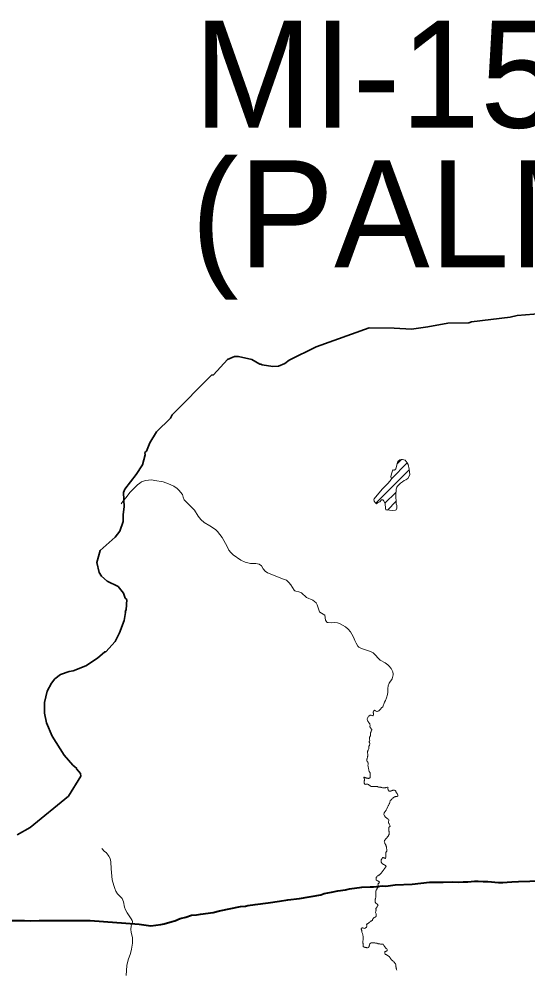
# Model space of a CAD drawing. Extents: x 553962 to 842807, y 8883888 to 9032388.
# Drawn here: x 608828 to 611203, y 8911854 to 8916296 of the extents above; entities that cross this region are included whole.
import ezdxf

# ---------------------------------------------------------------- set-up
doc = ezdxf.new("R2010")
doc.units = 0
doc.header["$LTSCALE"] = 160
doc.linetypes.add('LONG_DASH_SHORT_DASH', pattern=[9.9, 6, -1.2, 1.5, -1.2])
doc.layers.add('6', color=7, linetype='Continuous', lineweight=13)

msp = doc.modelspace()

# ---------------------------------------------------------------- linework, layer by layer
at = {"layer": '6'}
for p, q in [((610592.8, 8914218.2), (610613.2, 8914238.6)), ((610494, 8914034.6), (610649.5, 8914190.1)), ((610565.7, 8914148.7), (610640.2, 8914223.2)), ((610536, 8914034.2), (610587.2, 8914085.3)), ((610547.2, 8914002.9), (610587.8, 8914043.4))]:
    msp.add_line(p, q, dxfattribs=at)
at = {"layer": '6', "linetype": 'LONG_DASH_SHORT_DASH', "lineweight": 35}
for points in [[(609417, 8914259.9), (609414.5, 8914271.5), (609423.4, 8914278), (609438.5, 8914317.1), (609470.2, 8914368), (609534.8, 8914432.1), (609542.7, 8914447.8), (609726.2, 8914632.2), (609735.6, 8914633.7), (609801.8, 8914705.2), (609834.3, 8914720.4), (609853.1, 8914720.4), (609915.1, 8914705.6), (609951.4, 8914683.3), (609956.6, 8914684.2), (609962.2, 8914680.3), (610012.3, 8914673.4), (610039, 8914675), (610068.6, 8914686.7), (610088.4, 8914702.4), (610215.4, 8914764.3), (610462.8, 8914853.2), (610579.4, 8914851.9), (610659.1, 8914847.2), (610736.4, 8914857.9), (610829, 8914875.5), (610927.4, 8914877.4), (610939, 8914881.5), (611120.3, 8914903.8), (611152.1, 8914910.7), (611312, 8914924.8)], [(608819.6, 8912485.1), (608880, 8912519.3), (609058.8, 8912666.4), (609116.5, 8912759.3), (609114.9, 8912772.6), (609096.2, 8912793.6), (609097.3, 8912795.6), (609078.6, 8912811.8), (609038.2, 8912857.6), (608983.3, 8912946.8), (608956.3, 8913009.1), (608946.9, 8913054.2), (608947.5, 8913104.1), (608959.7, 8913156.7), (608979, 8913193.9), (608994.6, 8913214.2), (609021.3, 8913233.8), (609062.8, 8913248.6), (609080.9, 8913251), (609139.7, 8913275.3), (609195.1, 8913310.8), (609228, 8913340.4), (609232.6, 8913340.3), (609276.6, 8913389.1), (609297.3, 8913429.6), (609318.1, 8913487), (609324.7, 8913524.3), (609323.1, 8913528.6), (609328.6, 8913536.8), (609332, 8913584.8), (609323.1, 8913590.8), (609315.6, 8913614.7), (609290.5, 8913645.2), (609240.2, 8913670.2), (609212.4, 8913694.1), (609201.8, 8913711), (609190.8, 8913757.9), (609207.3, 8913814.3), (609277.5, 8913876.2), (609298.7, 8913903.7), (609314.4, 8913949), (609314.4, 8913981.9), (609319.5, 8914018.2), (609315.7, 8914084.9), (609322.5, 8914099.7), (609375.2, 8914169.3), (609404.5, 8914214.5), (609417, 8914259.9)]]:
    msp.add_lwpolyline(points, dxfattribs=at)
at = {"layer": '6'}
for points in [[(610550.1, 8914128.2), (610522.6, 8914099.6), (610485.2, 8914054.4), (610484.5, 8914051.4), (610485.8, 8914043.6), (610490.9, 8914038.7), (610495.7, 8914032.3), (610498.2, 8914032.8), (610503.2, 8914038.6), (610511.3, 8914041.6), (610520, 8914049.9), (610522.6, 8914050.8), (610526.2, 8914050.7), (610528.6, 8914048), (610536.9, 8914032.6), (610538.2, 8914010.4), (610539.8, 8914005.3), (610541.1, 8914003.4), (610572.1, 8914000.6), (610584.6, 8914001.8), (610587.4, 8914003), (610591.6, 8914010.9), (610591.8, 8914024.6), (610588.8, 8914032.4), (610588, 8914036.4), (610586.7, 8914070.3), (610587.8, 8914099.9), (610590.6, 8914109.6), (610593.7, 8914113.9), (610608, 8914127.7), (610618.3, 8914134.6), (610625.4, 8914140.7), (610632.9, 8914144.4), (610642.7, 8914150.8), (610652.1, 8914166.7), (610649.1, 8914194), (610643.6, 8914215.7), (610640.1, 8914223.4), (610630.2, 8914235.9), (610618.4, 8914238.7)], [(610618.4, 8914238.7), (610613.1, 8914238.6), (610606, 8914236.5), (610596.3, 8914228.7), (610594.6, 8914224.8), (610586.9, 8914195.9), (610580.3, 8914189.7), (610574.4, 8914190.9), (610570.6, 8914185.2), (610568.3, 8914176.6), (610564.4, 8914166.3), (610563.7, 8914158.5), (610565.8, 8914148.4), (610564.8, 8914145.3), (610550.1, 8914128.2)], [(609417.9, 8914140.3), (609432.3, 8914143), (609446.8, 8914143.1), (609462, 8914141.3), (609500.2, 8914133.9), (609525, 8914125.2), (609551.2, 8914114.5), (609565.8, 8914103.2), (609574.5, 8914094.8), (609590.7, 8914075.3), (609593.5, 8914063.3), (609599.2, 8914050.6), (609647.6, 8914002.6), (609664.4, 8913973.8), (609675.8, 8913959.2), (609691.7, 8913944.3), (609718.8, 8913929.2), (609744.3, 8913912.2), (609754.5, 8913902), (609775.4, 8913874.4), (609799.6, 8913831.8), (609808, 8913815.2), (609816.3, 8913803.9), (609827.9, 8913793.1), (609863.5, 8913769.2), (609883, 8913759.4), (609908.5, 8913753.4), (609934, 8913752.3), (609948.3, 8913750), (609960, 8913741.4), (609967.7, 8913728.2), (609976.3, 8913717.3), (609987.7, 8913708.8), (610063.1, 8913680.4), (610075.6, 8913674.7), (610087.9, 8913664), (610096.3, 8913653.3), (610112.7, 8913629.2), (610116, 8913625.7), (610120.4, 8913623.2), (610133.8, 8913620.9), (610145.7, 8913616.5), (610170.2, 8913594.9), (610199.2, 8913582.2), (610214.4, 8913569.6), (610219.3, 8913560.4), (610223.4, 8913545.4), (610230.4, 8913527.1), (610232.1, 8913525.3), (610240.4, 8913521), (610255.3, 8913511.4), (610259.1, 8913488.4), (610261.4, 8913484.1), (610266.4, 8913478.2), (610271.4, 8913476.7), (610286, 8913476.2), (610299.6, 8913477.2), (610314.8, 8913475.2), (610327.5, 8913471.4), (610351.4, 8913457.7), (610364.5, 8913445.8), (610374.8, 8913433.9), (610381.7, 8913423.5), (610381.7, 8913423.5), (610389.1, 8913409.2)], [(609304.8, 8914031.3), (609316.3, 8914047), (609328.2, 8914061), (609345.4, 8914085), (609380.9, 8914119.9), (609391.6, 8914128.4), (609400.3, 8914134.1), (609417.9, 8914140.3)], [(610389.1, 8913409.2), (610395.4, 8913393.2), (610401.3, 8913381.1), (610409.7, 8913367.4), (610414, 8913362.1), (610427.1, 8913356), (610453.7, 8913346.8), (610468.8, 8913342.4), (610480.8, 8913335.7), (610492.2, 8913325.5), (610503.7, 8913311.6), (610513.8, 8913301.2), (610536.1, 8913288.8), (610548.6, 8913279.7), (610553.6, 8913275), (610564.1, 8913262.7), (610572.3, 8913247.7), (610574, 8913236.7), (610573.8, 8913232.5), (610569.3, 8913214.6), (610556.1, 8913194.1), (610551.1, 8913181.3), (610549.8, 8913168.7), (610549.5, 8913152.5), (610547.4, 8913140.6), (610543.5, 8913125.3), (610537.7, 8913112.6), (610533.2, 8913105.3), (610525.4, 8913084.2)], [(610525.4, 8913084.2), (610525.2, 8913084), (610523.8, 8913081.7), (610522, 8913079.7), (610520.1, 8913078.1), (610517.9, 8913076.8), (610516.1, 8913074.9), (610514.3, 8913072.9), (610512.9, 8913070.6), (610511.1, 8913068.7), (610509, 8913066.9), (610506.9, 8913065.2), (610504.8, 8913063.8), (610502.6, 8913062.7), (610500.1, 8913062.3), (610497.2, 8913062.1), (610495, 8913062.6), (610492.6, 8913063.5), (610491.2, 8913065.9), (610489, 8913067.2), (610486.6, 8913066.3), (610484.7, 8913064.7), (610482.8, 8913062.8), (610481.3, 8913060.5), (610480.3, 8913058.2), (610480.7, 8913055.6), (610481.7, 8913053.3), (610482.2, 8913050.7), (610482.8, 8913048.2), (610482.2, 8913045.7), (610480.8, 8913043.5), (610478.9, 8913041.8), (610476.4, 8913042.4), (610474.2, 8913043.6), (610471.6, 8913044), (610469.1, 8913044.3), (610466.4, 8913044), (610464.5, 8913042.3), (610462.4, 8913040.8), (610460.3, 8913039.3), (610458.4, 8913037.4), (610456.6, 8913035.5), (610455.2, 8913033.2), (610454.1, 8913030.7), (610453.4, 8913027.8), (610453.2, 8913024.5), (610454.2, 8913022), (610454.9, 8913019.4), (610455.8, 8913017), (610457, 8913014.7), (610458.5, 8913012.5), (610460.3, 8913009.9), (610461.9, 8913007.7), (610463.3, 8913005.6), (610464.7, 8913003.4), (610465.7, 8913001.1), (610466.5, 8912998.6), (610466.2, 8912995.8), (610466, 8912993.3), (610466, 8912990.6), (610466.7, 8912988.2), (610468.1, 8912985.8), (610469.7, 8912983.7), (610471.1, 8912981.4), (610472.7, 8912979.4)], [(610472.7, 8912979.4), (610474.1, 8912977.1), (610474.3, 8912974.6), (610473.3, 8912971.7), (610472.1, 8912969.3), (610470.7, 8912966.8), (610469.7, 8912964.4), (610468.6, 8912962), (610468.2, 8912959.3), (610468.7, 8912956.7), (610468.7, 8912954.1), (610468.7, 8912951.1), (610468.2, 8912948.2), (610466.8, 8912945.8), (610465.7, 8912943.4), (610464.4, 8912941.1), (610463.9, 8912938.6), (610463.8, 8912936), (610463.7, 8912933.4), (610464, 8912930.7), (610465.1, 8912928.2), (610465.2, 8912925.7), (610463.9, 8912923.4), (610462.9, 8912921.1), (610462.7, 8912918.6), (610464.4, 8912916.8), (610465.1, 8912914.2), (610465.1, 8912911.5), (610465, 8912908.8), (610464.4, 8912906.3), (610463.5, 8912903.5), (610461.8, 8912901.5), (610460.4, 8912899.3), (610460.5, 8912896.7), (610460.9, 8912894.1), (610461.2, 8912891.5), (610461.1, 8912889)], [(610461.1, 8912889), (610460.2, 8912886.6), (610459, 8912884.1), (610457.3, 8912881.8), (610456.1, 8912879.3), (610455.2, 8912876.8), (610454.5, 8912874.4), (610454.1, 8912871.8), (610453.8, 8912869.2), (610454.6, 8912866.6), (610455.5, 8912864), (610455.9, 8912861.6), (610456.1, 8912859), (610455.8, 8912856.5), (610455.5, 8912853.8), (610455.1, 8912851.4), (610454.6, 8912848.8), (610453.9, 8912846.3), (610453.4, 8912843.8), (610452.7, 8912841.3), (610451.9, 8912838.9), (610451.8, 8912836.3), (610451.7, 8912833.7), (610452, 8912831.1), (610453.3, 8912828.9), (610454.9, 8912826.9), (610456.1, 8912824.6), (610456.9, 8912821.9), (610457.3, 8912819.3), (610457.4, 8912816.7), (610456.8, 8912814.2), (610455.9, 8912811.8), (610456.5, 8912809.3), (610457, 8912806.7), (610457.5, 8912804.1), (610458.1, 8912801.3), (610458.6, 8912798.8), (610459, 8912796.3), (610459.4, 8912793.5), (610459.9, 8912791.1), (610460.2, 8912788.5), (610460.6, 8912785.9), (610461.6, 8912783.6), (610462.8, 8912781.4), (610464.2, 8912779.2), (610465.8, 8912777.2), (610466.5, 8912774.8), (610466.8, 8912772.2), (610467, 8912769.3), (610467.2, 8912766.7), (610467.5, 8912764), (610467.6, 8912761.4), (610467.6, 8912758.8), (610467.5, 8912756.3), (610467.1, 8912753.9), (610465.3, 8912752), (610462.9, 8912750.2), (610460.6, 8912749.4), (610457.8, 8912749.3), (610455.3, 8912749.6), (610453, 8912750.6), (610450.4, 8912750.4), (610447.8, 8912751.3), (610445.6, 8912752.5), (610443.4, 8912753.9)], [(610443.4, 8912753.9), (610441.1, 8912755), (610438.7, 8912755.7), (610436.6, 8912754.2), (610436.6, 8912751.7), (610438.3, 8912749.8), (610440, 8912747.9), (610440.5, 8912745.4), (610440.4, 8912742.7), (610440.2, 8912740), (610439.6, 8912737.5), (610438.9, 8912734.9), (610438.6, 8912732.3), (610438.6, 8912729.7), (610438.8, 8912727.2), (610439.8, 8912724.8), (610441.4, 8912722.4), (610443.5, 8912721), (610446.1, 8912721.6), (610448.4, 8912722.8), (610451.3, 8912723.1), (610453.8, 8912722.7), (610456.3, 8912721.6), (610458.5, 8912720.2), (610460.6, 8912718.7), (610462.7, 8912717), (610464.8, 8912715.6), (610466.8, 8912713.9), (610469.1, 8912712.5), (610471.6, 8912711.9), (610474.2, 8912711.9), (610476.9, 8912711.8), (610479.6, 8912711.8), (610482.2, 8912712.1), (610484.9, 8912711.5), (610487.4, 8912711), (610489.9, 8912710.8)], [(610489.9, 8912710.8), (610492.5, 8912710.9), (610495.2, 8912711.1), (610497.8, 8912711.1), (610500.5, 8912710.7), (610502.8, 8912709.7), (610505.4, 8912709.1), (610508.1, 8912708.8), (610510.9, 8912708.7), (610513.6, 8912708.4), (610516.3, 8912707.8), (610518.8, 8912707.1), (610521.4, 8912706.4), (610523.9, 8912705.7), (610526.8, 8912705.4), (610529.8, 8912705.3), (610532.6, 8912705.2), (610535.2, 8912705.2), (610537.9, 8912705.4), (610540.4, 8912706.1), (610543.1, 8912707.2), (610545.6, 8912707.8), (610548.1, 8912707.8), (610550.1, 8912706.2), (610549.6, 8912703.7), (610548.7, 8912701.3), (610549.3, 8912698.8), (610550.4, 8912696.3), (610551.8, 8912694), (610553.3, 8912691.8), (610555.4, 8912690.4), (610558, 8912689.6), (610560.6, 8912689.5), (610563.1, 8912690), (610565.4, 8912691.3), (610567.7, 8912692.3), (610570.3, 8912693.2), (610572.8, 8912693.9), (610575.6, 8912694.6), (610578.2, 8912694.7), (610580.7, 8912694.3), (610583, 8912692.9), (610584.6, 8912691), (610586, 8912688.9), (610587.2, 8912686.6), (610588.6, 8912684.5), (610589.9, 8912682.3), (610591.3, 8912680.1), (610593, 8912678.1), (610594.4, 8912675.4), (610596.4, 8912670.8)], [(610596.4, 8912670.8), (610596.7, 8912669.8), (610596.7, 8912669.2), (610596.2, 8912667.9), (610595.2, 8912666.8), (610593.2, 8912665.4), (610590.7, 8912664.7), (610588, 8912664.5), (610585.4, 8912664.6), (610583.1, 8912663.3), (610580.5, 8912662.8), (610578.3, 8912661.4), (610576.1, 8912660.1), (610573.9, 8912658.5), (610571.9, 8912656.7), (610570, 8912654.9), (610568.2, 8912652.8), (610566.5, 8912650.8), (610564.6, 8912648.9), (610562.6, 8912647.3), (610560.9, 8912645.4), (610560.2, 8912642.6), (610559.3, 8912640.2), (610558.6, 8912637.8), (610558.2, 8912635.1), (610557.1, 8912632.7), (610555.7, 8912630.5), (610554.6, 8912628), (610552.4, 8912623.1)], [(610552.4, 8912623.1), (610551.4, 8912620.9), (610547.8, 8912614.2), (610544.7, 8912607.2), (610541.2, 8912600.6), (610536.7, 8912594.4), (610532, 8912588.5), (610530, 8912581.1), (610534.2, 8912574.9), (610538.4, 8912568.3), (610544.2, 8912563.2), (610547.2, 8912561.2), (610549.8, 8912559.8), (610551.9, 8912558.4), (610554, 8912555.9), (610554.6, 8912553.2), (610554.3, 8912550.7), (610553.1, 8912548.5), (610552.2, 8912546.2), (610552.2, 8912543.7), (610552.8, 8912541.2), (610554, 8912538.7), (610555.1, 8912536.3), (610556.5, 8912534), (610558, 8912531.5), (610559, 8912529.1), (610559.4, 8912526.5), (610558.6, 8912524.2), (610556.5, 8912522.9), (610554.7, 8912521.2), (610554.1, 8912518.8), (610554.1, 8912516.3), (610554, 8912513.7), (610553.7, 8912510.7), (610553.5, 8912508.2), (610553.9, 8912505.8), (610554.4, 8912503.4), (610555.2, 8912501), (610556.1, 8912498.6), (610556.2, 8912496), (610556.2, 8912493), (610556.2, 8912490.2), (610555.4, 8912487.9), (610554.1, 8912485.7), (610553, 8912483.5), (610551.7, 8912481.1), (610550.1, 8912478.7), (610548.5, 8912476.6), (610546.9, 8912474.3), (610545.4, 8912472.3), (610543.7, 8912470.3), (610541.9, 8912468.3), (610540.2, 8912466.5), (610538.6, 8912464.7), (610536.7, 8912463.1), (610535.1, 8912461.3), (610533.5, 8912459.2), (610532.9, 8912456.7), (610533.5, 8912453.2), (610533.9, 8912450.9), (610534.8, 8912447.9), (610536, 8912445.6), (610537, 8912443.2), (610537.9, 8912440.8), (610539.3, 8912438.6), (610540.5, 8912436.4), (610541.5, 8912433.9), (610542.2, 8912431.5), (610542.3, 8912428.9), (610542.4, 8912426.3), (610542.7, 8912423.8), (610543.2, 8912421.1), (610544.1, 8912418.9), (610544.7, 8912416.2), (610544.7, 8912413.5), (610544.7, 8912410.9), (610544.2, 8912408.5), (610541.9, 8912407.6), (610540.8, 8912405.4), (610540.2, 8912403.1), (610540.1, 8912402.5), (610540.1, 8912399.6), (610540.1, 8912396.7), (610540.1, 8912394.3), (610540, 8912391.8), (610540, 8912389.2), (610540, 8912386.7), (610539.9, 8912384.2), (610539.9, 8912381.8), (610539.5, 8912379.3), (610538, 8912377.3), (610536.1, 8912375.7), (610533.5, 8912376.1), (610531.9, 8912377.9), (610529.6, 8912379), (610527.3, 8912379.6), (610524.9, 8912379.3), (610523.4, 8912377.3), (610522.3, 8912375.1), (610521.2, 8912372.9), (610519.7, 8912370.7)], [(609215.1, 8912422.5), (609227, 8912408.3), (609234.9, 8912402.6), (609244.8, 8912391), (609247.7, 8912386.6), (609253.3, 8912374.6), (609256.6, 8912360.1), (609258.3, 8912326.8), (609263.5, 8912275), (609270.4, 8912248.7), (609270.4, 8912248.7)], [(610519.7, 8912370.7), (610518.7, 8912368.5), (610518.2, 8912366.1), (610518.1, 8912363.4), (610518.1, 8912360.8), (610518.8, 8912358.4), (610519.4, 8912355.9), (610521.2, 8912353.9), (610523.2, 8912352.3), (610525.1, 8912350.6), (610527.1, 8912349.1), (610529.1, 8912347.7), (610531.2, 8912346.4), (610533.3, 8912344.8), (610535.7, 8912343.6), (610537.9, 8912342.2), (610539.6, 8912340.4), (610541, 8912338.4), (610539.6, 8912336), (610538, 8912333.9), (610536.4, 8912332.1), (610535, 8912329.9), (610533.8, 8912327.7), (610532.3, 8912325.6), (610530.8, 8912323.2), (610529.4, 8912321.2), (610527.7, 8912319.3), (610526.2, 8912317.1), (610524.9, 8912315), (610523.4, 8912312.7), (610521.8, 8912310.6), (610520.1, 8912308.6), (610518, 8912306.7), (610516.1, 8912304.6), (610514.5, 8912302.8), (610512.7, 8912300.9), (610510.5, 8912299.3), (610508.3, 8912297.9), (610506.3, 8912296.6), (610504.2, 8912295.2), (610502.1, 8912293.9), (610500.2, 8912292.1), (610498.5, 8912290.2), (610496.6, 8912288.7), (610495.3, 8912286.6), (610495.2, 8912284.2), (610495.2, 8912281.6), (610495.2, 8912278.9), (610495.1, 8912276.2), (610495.3, 8912273.8), (610497.6, 8912272.7), (610500.1, 8912272.1), (610502.5, 8912270.9), (610504.5, 8912269.4), (610506.7, 8912267.9), (610508.7, 8912266.7), (610509.8, 8912264.5), (610509.3, 8912262.1), (610507.4, 8912260.2), (610505.8, 8912258.6), (610504.5, 8912257.3), (610503.3, 8912254.8), (610503.5, 8912252.1), (610504.2, 8912249.7), (610505.5, 8912246.7)], [(609270.4, 8912248.7), (609275.3, 8912234.3), (609280.2, 8912223.2), (609288.3, 8912210), (609309.2, 8912188), (609314.9, 8912172.9), (609321, 8912147.5), (609325.7, 8912134.7), (609332.5, 8912122), (609351.8, 8912093.4), (609356.8, 8912084.8), (609357.4, 8912080.3), (609356.7, 8912070.1), (609351.6, 8912060.2), (609349.6, 8912043.7), (609351.4, 8912030.9), (609356.9, 8912004.6), (609357.4, 8911991.8), (609356.9, 8911979.1), (609352.3, 8911951.1), (609348, 8911932.2), (609336.7, 8911902.5), (609331.5, 8911874.8), (609328.2, 8911829.3)], [(610505.5, 8912246.7), (610503.5, 8912241.1), (610501.9, 8912239.1), (610500.1, 8912237.3), (610498.8, 8912235.2), (610498.4, 8912232.7), (610498.2, 8912230.3), (610496.2, 8912228.8), (610495, 8912226.7), (610493.4, 8912224.6), (610492.6, 8912222.3), (610492.7, 8912219.8), (610493, 8912217.4), (610493, 8912214.6), (610493.3, 8912212.2), (610493.3, 8912209.2), (610493.4, 8912206.8), (610493.6, 8912206.4), (610493.6, 8912203.6), (610493, 8912200.5), (610492.9, 8912197.8), (610492.8, 8912195), (610492.8, 8912192.5), (610492.2, 8912190), (610491.2, 8912187.4), (610489.9, 8912184.6), (610489.9, 8912182), (610489.8, 8912179.4), (610489.8, 8912176.5), (610490, 8912173.9), (610490.5, 8912171.4), (610491.5, 8912168.9), (610493, 8912166.6), (610495.1, 8912165.4), (610497.3, 8912163.9), (610499.5, 8912162.7), (610499.8, 8912162.4)], [(610499.8, 8912162.4), (610501.3, 8912160.7), (610503, 8912158.8), (610503.5, 8912156.3), (610501.6, 8912154.4), (610500.4, 8912152.2), (610499, 8912150), (610497.5, 8912147.7), (610496.4, 8912145.4), (610494.6, 8912143.7), (610493.1, 8912141.6), (610493.6, 8912139.1), (610494.7, 8912136.7), (610493.6, 8912134.1), (610494.6, 8912131.7), (610494, 8912129.1), (610492.5, 8912127.1), (610492, 8912124.7), (610492.1, 8912122.4), (610493.4, 8912119.3), (610494.1, 8912116.8), (610494.3, 8912114.1), (610494.7, 8912111.5), (610494.8, 8912108.9), (610494.5, 8912106.4), (610493.5, 8912104), (610492, 8912101.9), (610490.2, 8912101.8), (610488.2, 8912101), (610486.2, 8912100.2), (610484.6, 8912098), (610482.7, 8912096.1), (610480.7, 8912094.3), (610479.3, 8912092.2), (610478.1, 8912089.9), (610477, 8912087.6), (610475.9, 8912085.2), (610473.5, 8912083.9), (610471.1, 8912082), (610468.6, 8912081.7), (610466.4, 8912080.4), (610464.5, 8912078.3), (610462.6, 8912076.7), (610460.5, 8912075.1), (610458.6, 8912073.3), (610456.6, 8912071.8), (610454.5, 8912070.2), (610452, 8912069.5), (610450.7, 8912067.2), (610450.2, 8912064.6), (610450.7, 8912061.9), (610451.3, 8912059.4), (610450.9, 8912056.9), (610449.6, 8912054.2), (610447.6, 8912052.6), (610445, 8912051.7), (610442.8, 8912050.2), (610440.6, 8912048.9), (610437.9, 8912049.2), (610435.2, 8912049.8), (610432.8, 8912050.7), (610430.2, 8912050.7), (610427.5, 8912050.5), (610424.9, 8912048.6), (610424.8, 8912045.7)], [(610424.8, 8912045.7), (610426.1, 8912043.4), (610427, 8912041), (610427.6, 8912038.5), (610427.5, 8912035.9), (610427.8, 8912033.2), (610428.3, 8912030.7), (610429.3, 8912028), (610430.3, 8912025.6), (610431.2, 8912023.1), (610432.1, 8912020.7), (610433.2, 8912017.7), (610433.2, 8912015), (610433.8, 8912012.3), (610433.9, 8912009), (610434, 8912006.4), (610434.4, 8912003.8), (610434.6, 8912001.3), (610434.6, 8911998.4), (610434.6, 8911995.9), (610434.1, 8911993.2), (610433.3, 8911990.7), (610432.7, 8911988.2), (610432.6, 8911985.5), (610432.9, 8911982.9), (610433.3, 8911980.3), (610433.7, 8911977.8), (610433.7, 8911975.2), (610433.6, 8911972.6), (610433.4, 8911969.2), (610433.4, 8911966.6), (610434.5, 8911964.3), (610436.2, 8911962.3), (610439, 8911961.4), (610441.3, 8911960.3), (610443.9, 8911959.8), (610446.6, 8911959.7), (610449.2, 8911959), (610451.8, 8911958.1), (610454.5, 8911957.9), (610457, 8911958.7), (610459.1, 8911960.1), (610460.9, 8911961.9), (610462.5, 8911963.8), (610463, 8911966.5), (610462.9, 8911969), (610463.1, 8911971.5), (610464, 8911974), (610465.1, 8911976.3), (610467, 8911978.2), (610468.8, 8911980.1), (610471.2, 8911981.3), (610473.7, 8911981.8), (610476.4, 8911981.1), (610478.9, 8911980.7), (610481.6, 8911980.8), (610484.1, 8911981.3), (610486.8, 8911981.3), (610489.2, 8911980.5), (610491.8, 8911980), (610494.3, 8911979.8), (610496.9, 8911979.6), (610499.3, 8911979.1), (610502.1, 8911977.9), (610504.4, 8911976.6), (610507.1, 8911976.2), (610509.6, 8911976), (610512.2, 8911975.8), (610514.9, 8911975.5), (610517.5, 8911975.5), (610520.2, 8911975.4), (610523, 8911975.4), (610525.7, 8911975.3), (610528.1, 8911974.3), (610528.9, 8911971.6), (610530.4, 8911969.4), (610531.9, 8911967.1), (610533.3, 8911964.8), (610534.9, 8911962.8), (610536.5, 8911960.4), (610538.2, 8911958.4), (610539.8, 8911956.2), (610541.8, 8911954.5), (610544, 8911952.5), (610545.9, 8911950.6), (610546.5, 8911948), (610546.1, 8911945.5), (610544.3, 8911943.4), (610542.1, 8911942.2), (610539.5, 8911941.5), (610537.3, 8911940.3), (610535, 8911938.7), (610534.6, 8911936), (610534.8, 8911933.2), (610535.5, 8911930.7), (610536.7, 8911928.5), (610538.9, 8911927.2), (610541.2, 8911926), (610543.6, 8911924.7), (610546, 8911923.3), (610548.2, 8911922)], [(610548.2, 8911922), (610550.3, 8911920.3), (610552.8, 8911918.7), (610554.8, 8911917), (610557, 8911915.2), (610558.9, 8911913.2), (610560.3, 8911910.8), (610561.6, 8911908), (610563.1, 8911905.8), (610564.8, 8911903.7), (610566.5, 8911901.8), (610568.5, 8911900), (610570.6, 8911898.1), (610572.5, 8911896.4), (610574.7, 8911894.8), (610576.7, 8911893.2), (610578.5, 8911891.4), (610580.3, 8911889.4), (610582, 8911886.8), (610583.5, 8911884.6), (610585.4, 8911882.4), (610586.8, 8911880.2), (610587.1, 8911877.6), (610587.1, 8911875), (610587, 8911872.1), (610587.1, 8911869.5), (610588, 8911867.1), (610588.4, 8911864.5), (610588.8, 8911861.8), (610589.5, 8911859.3), (610590.5, 8911856.8), (610591.2, 8911854.3)]]:
    msp.add_lwpolyline(points, dxfattribs=at)
at = {"layer": '6', "lineweight": 40}
for points in [[(610285.8, 8912217.9), (610316.6, 8912223.6), (610352, 8912229.1), (610370.3, 8912232.9), (610427.3, 8912241.3), (610466.9, 8912242.9)], [(610466.9, 8912242.9), (610482.4, 8912243.5), (610525.8, 8912246.8), (610539.3, 8912246.3), (610584, 8912251.7), (610662.1, 8912254.7), (610743.1, 8912264.2), (610786.1, 8912264.2)], [(610786.1, 8912264.2), (610808.2, 8912264.2), (610849.7, 8912265.4), (610879.2, 8912265), (610901.3, 8912266.3), (610922.7, 8912266), (610954.4, 8912268.5), (610970.6, 8912268.9), (610994.9, 8912267.6), (611015.5, 8912267.9), (611066.4, 8912263.8), (611086.2, 8912263.8), (611106.9, 8912265.3), (611127.5, 8912265.4), (611159.2, 8912268), (611319, 8912272.7)], [(609990.7, 8912168.6), (610043.3, 8912175.2), (610082.8, 8912182.6), (610136.9, 8912188.6), (610235.9, 8912206.1), (610251.8, 8912211.7), (610285.8, 8912217.9)], [(609159.5, 8912084.9), (609389.2, 8912068.4), (609442.6, 8912060.8), (609489.3, 8912066.3), (609505.8, 8912070.1), (609542.1, 8912080.2), (609555, 8912084.5), (609580, 8912094.5), (609605.8, 8912101.1), (609632.4, 8912109.7), (609655.7, 8912112.1), (609674.7, 8912115.4), (609734.5, 8912123.6), (609763.1, 8912130.6), (609862, 8912151.3), (609885.1, 8912153), (609896.3, 8912155.7), (609929.8, 8912160.9), (609990.7, 8912168.6)], [(608046.5, 8912030.3), (608104.6, 8912033.5), (608115.8, 8912035.7), (608131.7, 8912040.1), (608189.1, 8912063.1), (608231, 8912075.3), (608246.4, 8912077.2), (608296.7, 8912085.9), (608343.5, 8912083.2), (608370.2, 8912084), (608394.4, 8912083.7), (608472.6, 8912088.7), (608512.2, 8912088.3), (608594.2, 8912085), (608621.4, 8912085.3), (608678.1, 8912084.6), (608696.2, 8912086.1), (608762.8, 8912084.9), (608854.3, 8912085.7), (608880.1, 8912084.5), (608921.7, 8912085.7), (608991, 8912084.9), (609098.7, 8912084.9), (609159.5, 8912084.9)]]:
    msp.add_lwpolyline(points, dxfattribs=at)

# ---------------------------------------------------------------- texts
at = {"layer": '6'}
for s, p in [('MI-1523', (609642.6, 8915788.7)), ('(PALMEIRA DOS ÍNDIOS)', (609630, 8915136.3))]:
    msp.add_text(s, height=500, dxfattribs=at).set_placement(p)

doc.saveas('drawing.dxf')
